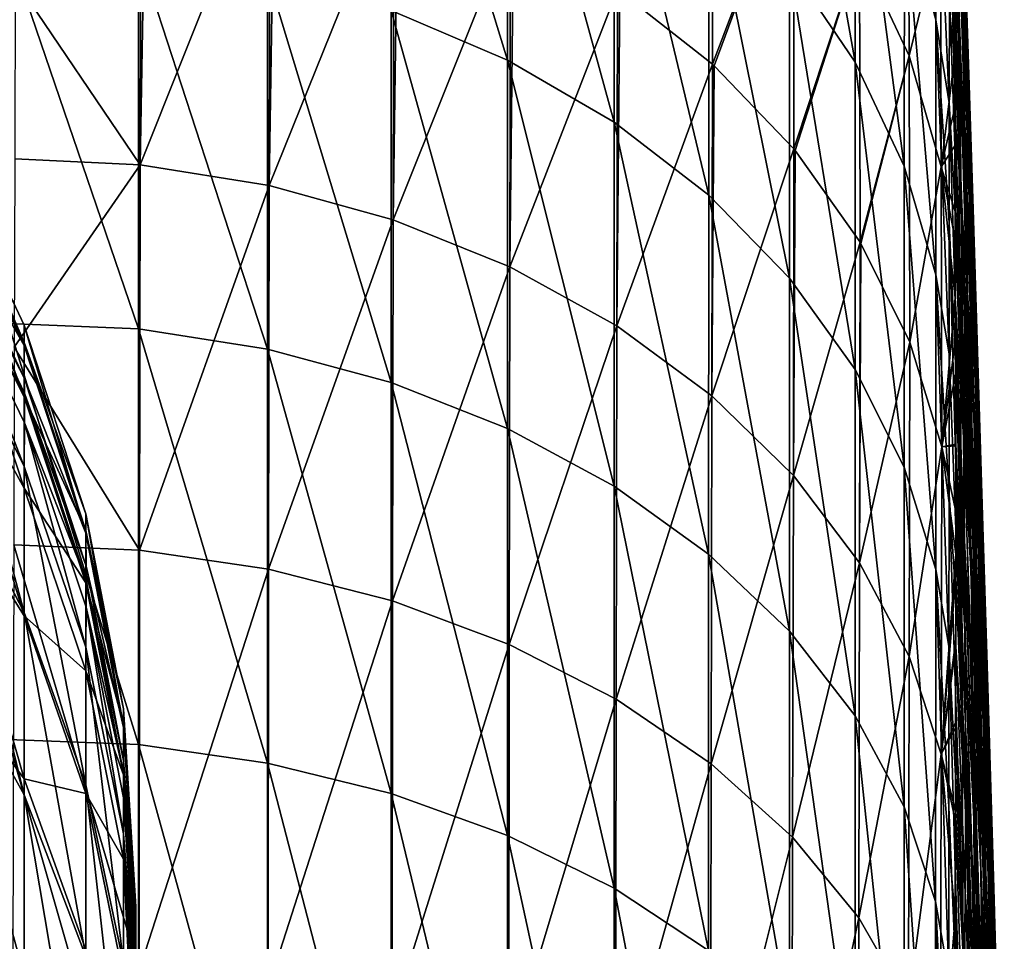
# Model space of a CAD drawing. Header units: metres. Extents: x -22 to 72, y -222 to 22.
# Tile 408 of 410: x 68.93 to 72.07, y 13.6 to 16.54. Entities that reach past the tile are written whole.
import ezdxf

# ---------------------------------------------------------------- set-up
doc = ezdxf.new("R2010")
doc.units = ezdxf.units.M
doc.layers.add('solid_509499_SW0002_01', color=7, linetype='CONTINUOUS')

msp = doc.modelspace()

# ---------------------------------------------------------------- linework, layer by layer
at = {"layer": 'solid_509499_SW0002_01'}
for points in [[(71.903458, 17.833918, 66.754272), (71.93943, 16.784748, 67.51516), (71.947212, 16.430616, 66.45977)], [(71.909126, 17.512537, 65.639168), (71.903458, 17.833918, 66.754272), (71.947212, 16.430616, 66.45977)], [(70.113617, 16.566084, 55.520832), (70.113655, 17.618338, 57.056282), (70.484337, 16.408436, 55.639496)], [(70.113655, 17.618338, 57.056282), (70.484398, 17.450712, 57.160286), (70.484337, 16.408436, 55.639496)], [(71.749458, 16.901152, 59.497753), (71.749886, 17.595781, 61.046696), (71.849838, 16.536844, 59.680958)], [(71.749886, 17.595781, 61.046696), (71.850349, 17.216537, 61.196484), (71.849838, 16.536844, 59.680958)], [(71.383667, 16.711048, 57.619438), (71.383873, 17.574694, 59.159103), (71.59285, 16.40168, 57.811535)], [(71.383873, 17.574694, 59.159103), (71.593117, 17.249376, 59.322655), (71.59285, 16.40168, 57.811535)], [(71.909126, 17.512537, 65.639168), (71.947212, 16.430616, 66.45977), (71.954369, 16.025246, 65.420654)], [(71.914337, 17.132526, 64.540695), (71.909126, 17.512537, 65.639168), (71.954369, 16.025246, 65.420654)], [(70.484337, 16.408436, 55.639496), (70.484398, 17.450712, 57.160286), (70.823875, 16.210985, 55.788151)], [(70.484398, 17.450712, 57.160286), (70.823959, 17.240753, 57.290592), (70.823875, 16.210985, 55.788151)], [(70.842117, 16.628204, 79.643196), (71.137619, 16.395391, 79.480179), (71.135788, 17.359364, 77.963219)], [(71.135788, 17.359364, 77.963219), (71.137619, 16.395391, 79.480179), (71.395409, 17.07338, 77.798508)], [(71.922012, 17.338654, 69.661217), (71.945488, 16.537262, 70.793442), (71.957268, 16.257124, 69.773438)], [(71.93103, 17.087427, 68.58345), (71.922012, 17.338654, 69.661217), (71.957268, 16.257124, 69.773438)], [(70.823875, 16.210985, 55.788151), (70.823959, 17.240753, 57.290592), (71.125572, 15.977603, 55.963879)], [(70.823959, 17.240753, 57.290592), (71.125687, 16.992579, 57.444653), (71.125572, 15.977603, 55.963879)], [(71.59285, 16.40168, 57.811535), (71.593117, 17.249376, 59.322655), (71.749123, 16.070536, 58.01717)], [(71.593117, 17.249376, 59.322655), (71.749458, 16.901152, 59.497753), (71.749123, 16.070536, 58.01717)], [(71.606407, 16.758722, 77.617424), (71.764648, 16.421556, 77.423523), (71.761917, 17.199295, 75.913277)], [(71.761917, 17.199295, 75.913277), (71.764648, 16.421556, 77.423523), (71.864174, 16.829443, 75.74276)], [(71.849838, 16.536844, 59.680958), (71.850349, 17.216537, 61.196484), (71.892365, 16.272497, 60.087711)], [(71.850349, 17.216537, 61.196484), (71.89267, 16.620918, 60.847721), (71.892365, 16.272497, 60.087711)], [(71.893005, 16.933918, 61.623074), (71.893394, 17.210829, 62.412106), (71.923401, 16.199406, 62.408417)], [(71.893394, 17.210829, 62.412106), (71.919098, 16.694527, 63.462566), (71.923401, 16.199406, 62.408417)], [(69.313797, 16.074141, 81.472069), (69.315628, 17.180197, 80.029701), (68.914703, 16.663616, 80.779823)], [(69.313797, 16.074141, 81.472069), (69.332298, 17.178318, 80.028389), (69.315628, 17.180197, 80.029701)], [(69.313797, 16.074141, 81.472069), (69.72683, 17.110533, 79.980927), (69.332298, 17.178318, 80.028389)], [(69.313797, 16.074141, 81.472069), (69.725006, 16.008558, 81.417992), (69.72683, 17.110533, 79.980927)], [(69.725006, 16.008558, 81.417992), (69.741356, 17.107157, 79.978561), (69.72683, 17.110533, 79.980927)], [(69.725006, 16.008558, 81.417992), (70.122124, 16.994524, 79.899696), (69.741356, 17.107157, 79.978561)], [(71.905243, 17.125742, 73.87648), (71.906204, 16.939703, 74.394951), (71.925468, 16.437017, 74.172905)], [(71.919563, 16.968748, 72.846306), (71.905243, 17.125742, 73.87648), (71.925468, 16.437017, 74.172905)], [(71.914337, 17.132526, 64.540695), (71.954369, 16.025246, 65.420654), (71.960899, 15.56906, 64.401115)], [(71.919098, 16.694527, 63.462566), (71.914337, 17.132526, 64.540695), (71.960899, 15.56906, 64.401115)], [(71.93103, 17.087427, 68.58345), (71.957268, 16.257124, 69.773438), (71.968269, 15.933461, 68.761787)], [(71.93943, 16.784748, 67.51516), (71.93103, 17.087427, 68.58345), (71.968269, 15.933461, 68.761787)], [(71.137619, 16.395391, 79.480179), (71.14312, 16.390409, 79.476685), (71.395409, 17.07338, 77.798508)], [(71.14312, 16.390409, 79.476685), (71.397202, 16.125031, 79.290871), (71.395409, 17.07338, 77.798508)], [(71.395409, 17.07338, 77.798508), (71.397202, 16.125031, 79.290871), (71.606407, 16.758722, 77.617424)], [(69.725006, 16.008558, 81.417992), (70.120316, 15.899626, 81.327553), (70.122124, 16.994524, 79.899696)], [(70.120316, 15.899626, 81.327553), (70.134354, 16.990093, 79.896591), (70.122124, 16.994524, 79.899696)], [(70.120316, 15.899626, 81.327553), (70.493774, 16.834438, 79.787598), (70.134354, 16.990093, 79.896591)], [(71.125572, 15.977603, 55.963879), (71.125687, 16.992579, 57.444653), (71.383514, 15.71286, 56.163242)], [(71.125687, 16.992579, 57.444653), (71.383667, 16.711048, 57.619438), (71.383514, 15.71286, 56.163242)], [(71.919563, 16.968748, 72.846306), (71.925468, 16.437017, 74.172905), (71.942192, 16.202713, 73.210953)], [(71.932915, 16.774279, 71.818756), (71.919563, 16.968748, 72.846306), (71.942192, 16.202713, 73.210953)], [(71.89267, 16.620918, 60.847721), (71.893005, 16.933918, 61.623074), (71.927254, 15.64826, 61.381786)], [(71.893005, 16.933918, 61.623074), (71.923401, 16.199406, 62.408417), (71.927254, 15.64826, 61.381786)], [(71.906204, 16.939703, 74.394951), (71.907463, 16.683954, 75.037285), (71.925468, 16.437017, 74.172905)], [(71.749123, 16.070536, 58.01717), (71.749458, 16.901152, 59.497753), (71.849442, 15.724107, 58.232319)], [(71.749458, 16.901152, 59.497753), (71.849838, 16.536844, 59.680958), (71.849442, 15.724107, 58.232319)], [(70.120316, 15.899626, 81.327553), (70.491989, 15.749478, 81.202522), (70.493774, 16.834438, 79.787598)], [(70.491989, 15.749478, 81.202522), (70.50367, 16.829403, 79.784073), (70.493774, 16.834438, 79.787598)], [(70.491989, 15.749478, 81.202522), (70.834503, 16.633415, 79.646843), (70.50367, 16.829403, 79.784073)], [(71.764648, 16.421556, 77.423523), (71.867035, 16.068487, 77.220596), (71.864174, 16.829443, 75.74276)], [(71.864174, 16.829443, 75.74276), (71.908707, 16.416225, 75.642586), (71.907654, 16.643129, 75.13356)], [(71.864174, 16.829443, 75.74276), (71.867035, 16.068487, 77.220596), (71.908707, 16.416225, 75.642586)], [(69.308121, 15.551544, 53.931026), (68.892647, 15.568485, 53.906658), (68.892906, 16.768806, 55.358517)], [(69.308121, 15.551544, 53.931026), (68.892906, 16.768806, 55.358517), (69.308144, 16.750454, 55.382141)], [(71.932915, 16.774279, 71.818756), (71.942192, 16.202713, 73.210953), (71.957985, 15.934726, 72.25013)], [(71.945488, 16.537262, 70.793442), (71.932915, 16.774279, 71.818756), (71.957985, 15.934726, 72.25013)], [(71.93943, 16.784748, 67.51516), (71.968269, 15.933461, 68.761787), (71.978477, 15.566046, 67.761513)], [(71.947212, 16.430616, 66.45977), (71.93943, 16.784748, 67.51516), (71.978477, 15.566046, 67.761513)], [(69.308121, 15.551544, 53.931026), (69.308144, 16.750454, 55.382141), (69.718956, 15.486894, 53.989441)], [(69.308144, 16.750454, 55.382141), (69.718971, 16.68084, 55.434483), (69.718956, 15.486894, 53.989441)], [(71.397202, 16.125031, 79.290871), (71.400833, 16.120638, 79.287788), (71.606407, 16.758722, 77.617424)], [(71.400833, 16.120638, 79.287788), (71.608162, 15.827628, 79.082626), (71.606407, 16.758722, 77.617424)], [(71.606407, 16.758722, 77.617424), (71.608162, 15.827628, 79.082626), (71.764648, 16.421556, 77.423523)], [(71.383514, 15.71286, 56.163242), (71.383667, 16.711048, 57.619438), (71.592651, 15.421947, 56.382332)], [(71.383667, 16.711048, 57.619438), (71.59285, 16.40168, 57.811535), (71.592651, 15.421947, 56.382332)], [(69.718956, 15.486894, 53.989441), (69.718971, 16.68084, 55.434483), (70.113586, 15.380334, 54.085773)], [(69.718971, 16.68084, 55.434483), (70.113617, 16.566084, 55.520832), (70.113586, 15.380334, 54.085773)], [(71.907463, 16.683954, 75.037285), (71.907654, 16.643129, 75.13356), (71.925468, 16.437017, 74.172905)], [(71.919098, 16.694527, 63.462566), (71.960899, 15.56906, 64.401115), (71.966812, 15.062692, 63.404377)], [(71.923401, 16.199406, 62.408417), (71.919098, 16.694527, 63.462566), (71.966812, 15.062692, 63.404377)], [(69.313797, 16.074141, 81.472069), (68.914703, 16.663616, 80.779823), (68.913612, 16.093622, 81.490562)], [(71.907654, 16.643129, 75.13356), (71.908707, 16.416225, 75.642586), (71.930756, 15.967898, 75.08432)], [(71.925468, 16.437017, 74.172905), (71.907654, 16.643129, 75.13356), (71.930756, 15.967898, 75.08432)], [(70.491989, 15.749478, 81.202522), (70.832733, 15.561057, 81.045349), (70.834503, 16.633415, 79.646843)], [(70.832733, 15.561057, 81.045349), (70.842117, 16.628204, 79.643196), (70.834503, 16.633415, 79.646843)], [(70.832733, 15.561057, 81.045349), (71.137619, 16.395391, 79.480179), (70.842117, 16.628204, 79.643196)], [(71.892365, 16.272497, 60.087711), (71.89267, 16.620918, 60.847721), (71.927254, 15.64826, 61.381786)], [(70.113586, 15.380334, 54.085773), (70.113617, 16.566084, 55.520832), (70.484299, 15.233953, 54.218136)], [(70.113617, 16.566084, 55.520832), (70.484337, 16.408436, 55.639496), (70.484299, 15.233953, 54.218136)], [(71.849442, 15.724107, 58.232319), (71.849838, 16.536844, 59.680958), (71.891861, 15.472475, 58.620163)], [(71.849838, 16.536844, 59.680958), (71.892365, 16.272497, 60.087711), (71.892097, 15.889409, 59.344666)], [(71.849838, 16.536844, 59.680958), (71.892097, 15.889409, 59.344666), (71.891861, 15.472475, 58.620163)], [(71.945488, 16.537262, 70.793442), (71.957985, 15.934726, 72.25013), (71.972855, 15.632326, 71.293045)], [(71.957268, 16.257124, 69.773438), (71.945488, 16.537262, 70.793442), (71.972855, 15.632326, 71.293045)], [(71.608162, 15.827628, 79.082626), (71.610252, 15.824133, 79.080177), (71.764648, 16.421556, 77.423523)], [(71.610252, 15.824133, 79.080177), (71.766357, 15.509011, 78.859528), (71.764648, 16.421556, 77.423523)], [(71.764648, 16.421556, 77.423523), (71.766357, 15.509011, 78.859528), (71.867035, 16.068487, 77.220596)], [(71.867035, 16.068487, 77.220596), (71.909424, 16.252254, 75.986145), (71.908707, 16.416225, 75.642586)], [(71.908707, 16.416225, 75.642586), (71.909424, 16.252254, 75.986145), (71.930756, 15.967898, 75.08432)], [(71.925468, 16.437017, 74.172905), (71.930756, 15.967898, 75.08432), (71.950668, 15.669005, 74.180618)], [(71.942192, 16.202713, 73.210953), (71.925468, 16.437017, 74.172905), (71.950668, 15.669005, 74.180618)], [(71.947212, 16.430616, 66.45977), (71.978477, 15.566046, 67.761513), (71.987907, 15.154832, 66.775589)], [(71.954369, 16.025246, 65.420654), (71.947212, 16.430616, 66.45977), (71.987907, 15.154832, 66.775589)], [(70.484299, 15.233953, 54.218136), (70.484337, 16.408436, 55.639496), (70.823814, 15.050618, 54.38393)], [(70.484337, 16.408436, 55.639496), (70.823875, 16.210985, 55.788151), (70.823814, 15.050618, 54.38393)], [(70.832733, 15.561057, 81.045349), (71.135887, 15.338054, 80.859116), (71.137619, 16.395391, 79.480179)], [(71.135887, 15.338054, 80.859116), (71.14312, 16.390409, 79.476685), (71.137619, 16.395391, 79.480179)], [(71.135887, 15.338054, 80.859116), (71.397202, 16.125031, 79.290871), (71.14312, 16.390409, 79.476685)], [(71.592651, 15.421947, 56.382332), (71.59285, 16.40168, 57.811535), (71.748878, 15.110561, 56.616856)], [(71.59285, 16.40168, 57.811535), (71.749123, 16.070536, 58.01717), (71.748878, 15.110561, 56.616856)], [(71.892097, 15.889409, 59.344666), (71.892365, 16.272497, 60.087711), (71.930656, 15.042406, 60.386108)], [(71.892365, 16.272497, 60.087711), (71.927254, 15.64826, 61.381786), (71.930656, 15.042406, 60.386108)], [(71.867035, 16.068487, 77.220596), (71.90992, 16.134693, 76.221451), (71.909424, 16.252254, 75.986145)], [(71.909424, 16.252254, 75.986145), (71.90992, 16.134693, 76.221451), (71.93486, 15.562521, 75.785156)], [(71.930756, 15.967898, 75.08432), (71.909424, 16.252254, 75.986145), (71.93486, 15.562521, 75.785156)], [(71.957268, 16.257124, 69.773438), (71.972855, 15.632326, 71.293045), (71.986794, 15.294924, 70.342285)], [(71.968269, 15.933461, 68.761787), (71.957268, 16.257124, 69.773438), (71.986794, 15.294924, 70.342285)], [(70.823814, 15.050618, 54.38393), (70.823875, 16.210985, 55.788151), (71.125488, 14.833923, 54.579914)], [(70.823875, 16.210985, 55.788151), (71.125572, 15.977603, 55.963879), (71.125488, 14.833923, 54.579914)], [(71.923401, 16.199406, 62.408417), (71.966812, 15.062692, 63.404377), (71.972099, 14.506975, 62.433575)], [(71.927254, 15.64826, 61.381786), (71.923401, 16.199406, 62.408417), (71.972099, 14.506975, 62.433575)], [(71.942192, 16.202713, 73.210953), (71.950668, 15.669005, 74.180618), (71.969498, 15.344011, 73.278198)], [(71.957985, 15.934726, 72.25013), (71.942192, 16.202713, 73.210953), (71.969498, 15.344011, 73.278198)], [(68.943581, 15.499146, 69.415771), (68.67218, 16.068521, 69.467781), (68.67218, 16.135418, 67.995148)], [(68.943581, 15.508695, 66.692978), (68.67218, 16.135418, 67.995148), (68.67218, 16.067635, 66.522545)], [(68.943581, 15.563578, 68.054581), (68.943581, 15.499146, 69.415771), (68.67218, 16.135418, 67.995148)], [(68.943581, 15.508695, 66.692978), (68.943581, 15.563578, 68.054581), (68.67218, 16.135418, 67.995148)], [(71.867035, 16.068487, 77.220596), (71.910751, 15.926147, 76.619156), (71.90992, 16.134693, 76.221451)], [(71.90992, 16.134693, 76.221451), (71.910751, 15.926147, 76.619156), (71.93486, 15.562521, 75.785156)], [(71.135887, 15.338054, 80.859116), (71.395508, 15.084837, 80.647461), (71.397202, 16.125031, 79.290871)], [(71.395508, 15.084837, 80.647461), (71.400833, 16.120638, 79.287788), (71.397202, 16.125031, 79.290871)], [(71.395508, 15.084837, 80.647461), (71.608162, 15.827628, 79.082626), (71.400833, 16.120638, 79.287788)], [(69.313797, 16.074141, 81.472069), (68.913612, 16.093622, 81.490562), (68.912209, 15.49331, 82.175941)], [(69.313797, 16.074141, 81.472069), (68.912209, 15.49331, 82.175941), (69.31176, 14.846608, 82.813774)], [(69.313797, 16.074141, 81.472069), (69.31176, 14.846608, 82.813774), (69.725006, 16.008558, 81.417992)], [(71.748878, 15.110561, 56.616856), (71.749123, 16.070536, 58.01717), (71.849144, 14.784808, 56.862213)], [(71.749123, 16.070536, 58.01717), (71.849442, 15.724107, 58.232319), (71.849144, 14.784808, 56.862213)], [(68.673058, 15.966859, 70.922798), (68.67218, 16.068521, 69.467781), (68.943581, 15.499146, 69.415771)], [(68.943581, 15.334918, 65.341385), (68.67218, 16.067635, 66.522545), (68.67218, 15.865735, 65.062279)], [(68.943581, 15.334918, 65.341385), (68.943581, 15.508695, 66.692978), (68.67218, 16.067635, 66.522545)], [(71.766357, 15.509011, 78.859528), (71.868698, 15.175423, 78.625946), (71.867035, 16.068487, 77.220596)], [(71.867035, 16.068487, 77.220596), (71.91172, 15.650761, 77.109917), (71.911087, 15.836612, 76.782623)], [(71.867035, 16.068487, 77.220596), (71.868698, 15.175423, 78.625946), (71.91172, 15.650761, 77.109917)], [(71.867035, 16.068487, 77.220596), (71.911087, 15.836612, 76.782623), (71.910751, 15.926147, 76.619156)], [(69.31176, 14.846608, 82.813774), (69.722939, 14.785789, 82.754219), (69.725006, 16.008558, 81.417992)], [(69.725006, 16.008558, 81.417992), (69.722939, 14.785789, 82.754219), (70.120316, 15.899626, 81.327553)], [(71.954369, 16.025246, 65.420654), (71.987907, 15.154832, 66.775589), (71.996552, 14.699958, 65.806908)], [(71.960899, 15.56906, 64.401115), (71.954369, 16.025246, 65.420654), (71.996552, 14.699958, 65.806908)], [(71.125488, 14.833923, 54.579914), (71.125572, 15.977603, 55.963879), (71.383408, 14.588115, 54.802242)], [(71.125572, 15.977603, 55.963879), (71.383514, 15.71286, 56.163242), (71.383408, 14.588115, 54.802242)], [(68.944023, 15.396194, 70.896385), (68.673058, 15.966859, 70.922798), (68.943581, 15.499146, 69.415771)], [(68.673355, 15.913239, 71.529243), (68.673058, 15.966859, 70.922798), (68.944023, 15.396194, 70.896385)], [(71.930756, 15.967898, 75.08432), (71.93486, 15.562521, 75.785156), (71.957428, 15.192364, 74.949623)], [(71.950668, 15.669005, 74.180618), (71.930756, 15.967898, 75.08432), (71.957428, 15.192364, 74.949623)], [(68.673355, 15.913239, 71.529243), (68.944023, 15.396194, 70.896385), (68.944199, 15.346771, 71.456131)], [(68.673355, 15.913239, 71.529243), (68.944199, 15.346771, 71.456131), (68.67337, 15.810319, 72.130501)], [(71.910751, 15.926147, 76.619156), (71.911087, 15.836612, 76.782623), (71.938095, 15.205538, 76.349098)], [(71.93486, 15.562521, 75.785156), (71.910751, 15.926147, 76.619156), (71.938095, 15.205538, 76.349098)], [(71.957985, 15.934726, 72.25013), (71.969498, 15.344011, 73.278198), (71.987259, 14.992138, 72.379288)], [(71.972855, 15.632326, 71.293045), (71.957985, 15.934726, 72.25013), (71.987259, 14.992138, 72.379288)], [(71.968269, 15.933461, 68.761787), (71.986794, 15.294924, 70.342285), (71.999802, 14.922065, 69.400421)], [(71.978477, 15.566046, 67.761513), (71.968269, 15.933461, 68.761787), (71.999802, 14.922065, 69.400421)], [(69.722939, 14.785789, 82.754219), (70.11821, 14.684939, 82.654686), (70.120316, 15.899626, 81.327553)], [(70.120316, 15.899626, 81.327553), (70.11821, 14.684939, 82.654686), (70.491989, 15.749478, 81.202522)], [(71.891861, 15.472475, 58.620163), (71.892097, 15.889409, 59.344666), (71.933601, 14.383368, 59.424702)], [(71.892097, 15.889409, 59.344666), (71.930656, 15.042406, 60.386108), (71.933601, 14.383368, 59.424702)], [(68.943581, 15.04358, 64.010185), (68.67218, 15.865735, 65.062279), (68.67218, 15.531405, 63.626537)], [(68.943581, 15.04358, 64.010185), (68.943581, 15.334918, 65.341385), (68.67218, 15.865735, 65.062279)], [(71.395508, 15.084837, 80.647461), (71.606499, 14.806367, 80.414543), (71.608162, 15.827628, 79.082626)], [(71.606499, 14.806367, 80.414543), (71.610252, 15.824133, 79.080177), (71.608162, 15.827628, 79.082626)], [(71.606499, 14.806367, 80.414543), (71.766357, 15.509011, 78.859528), (71.610252, 15.824133, 79.080177)], [(71.911087, 15.836612, 76.782623), (71.91172, 15.650761, 77.109917), (71.938095, 15.205538, 76.349098)], [(68.67337, 15.810319, 72.130501), (68.943581, 15.11319, 72.556274), (68.67218, 15.6606, 72.721306)], [(68.67337, 15.810319, 72.130501), (68.944206, 15.251781, 72.011086), (68.943581, 15.11319, 72.556274)], [(68.944199, 15.346771, 71.456131), (68.944206, 15.251781, 72.011086), (68.67337, 15.810319, 72.130501)], [(70.11821, 14.684939, 82.654686), (70.489822, 14.546036, 82.51712), (70.491989, 15.749478, 81.202522)], [(70.491989, 15.749478, 81.202522), (70.489822, 14.546036, 82.51712), (70.832733, 15.561057, 81.045349)], [(71.849144, 14.784808, 56.862213), (71.849442, 15.724107, 58.232319), (71.891487, 14.540738, 57.232899)], [(71.849442, 15.724107, 58.232319), (71.891861, 15.472475, 58.620163), (71.891663, 15.022596, 57.915741)], [(71.849442, 15.724107, 58.232319), (71.891663, 15.022596, 57.915741), (71.891487, 14.540738, 57.232899)], [(71.383408, 14.588115, 54.802242), (71.383514, 15.71286, 56.163242), (71.592514, 14.318009, 55.046562)], [(71.383514, 15.71286, 56.163242), (71.592651, 15.421947, 56.382332), (71.592514, 14.318009, 55.046562)], [(71.950668, 15.669005, 74.180618), (71.957428, 15.192364, 74.949623), (71.978806, 14.80336, 74.115868)], [(71.969498, 15.344011, 73.278198), (71.950668, 15.669005, 74.180618), (71.978806, 14.80336, 74.115868)], [(68.67218, 15.6606, 72.721306), (68.943581, 15.11319, 72.556274), (68.943581, 14.648078, 73.882347)], [(68.67218, 15.168894, 74.119629), (68.67218, 15.6606, 72.721306), (68.943581, 14.648078, 73.882347)], [(71.868698, 15.175423, 78.625946), (71.912117, 15.520968, 77.329308), (71.91172, 15.650761, 77.109917)], [(71.91172, 15.650761, 77.109917), (71.912117, 15.520968, 77.329308), (71.940971, 14.876799, 76.815758)], [(71.938095, 15.205538, 76.349098), (71.91172, 15.650761, 77.109917), (71.940971, 14.876799, 76.815758)], [(71.927254, 15.64826, 61.381786), (71.972099, 14.506975, 62.433575), (71.976768, 13.902936, 61.491737)], [(71.930656, 15.042406, 60.386108), (71.927254, 15.64826, 61.381786), (71.976768, 13.902936, 61.491737)], [(71.972855, 15.632326, 71.293045), (71.987259, 14.992138, 72.379288), (72.003944, 14.612714, 71.486076)], [(71.986794, 15.294924, 70.342285), (71.972855, 15.632326, 71.293045), (72.003944, 14.612714, 71.486076)], [(69.308098, 14.227242, 52.593147), (68.892487, 14.243071, 52.568378), (68.892647, 15.568485, 53.906658)], [(69.308098, 14.227242, 52.593147), (68.892647, 15.568485, 53.906658), (69.308121, 15.551544, 53.931026)], [(71.960899, 15.56906, 64.401115), (71.996552, 14.699958, 65.806908), (72.004402, 14.201742, 64.858307)], [(71.966812, 15.062692, 63.404377), (71.960899, 15.56906, 64.401115), (72.004402, 14.201742, 64.858307)], [(69.140579, 14.900189, 69.361061), (68.943581, 15.499146, 69.415771), (68.943581, 15.563578, 68.054581)], [(69.140579, 14.962132, 68.052475), (68.943581, 15.563578, 68.054581), (68.943581, 15.508695, 66.692978)], [(69.140579, 14.962132, 68.052475), (69.140579, 14.900189, 69.361061), (68.943581, 15.563578, 68.054581)], [(69.308098, 14.227242, 52.593147), (69.308121, 15.551544, 53.931026), (69.718933, 14.168093, 52.657158)], [(69.308121, 15.551544, 53.931026), (69.718956, 15.486894, 53.989441), (69.718933, 14.168093, 52.657158)], [(70.489822, 14.546036, 82.51712), (70.830498, 14.371799, 82.344215), (70.832733, 15.561057, 81.045349)], [(70.832733, 15.561057, 81.045349), (70.830498, 14.371799, 82.344215), (71.135887, 15.338054, 80.859116)], [(71.93486, 15.562521, 75.785156), (71.938095, 15.205538, 76.349098), (71.962715, 14.764089, 75.58847)], [(71.957428, 15.192364, 74.949623), (71.93486, 15.562521, 75.785156), (71.962715, 14.764089, 75.58847)], [(71.978477, 15.566046, 67.761513), (71.999802, 14.922065, 69.400421), (72.011879, 14.513444, 68.469986)], [(71.987907, 15.154832, 66.775589), (71.978477, 15.566046, 67.761513), (72.011879, 14.513444, 68.469986)], [(68.943581, 14.636912, 62.709564), (68.67218, 15.531405, 63.626537), (68.67218, 15.067437, 62.227299)], [(68.943581, 14.636912, 62.709564), (68.943581, 15.04358, 64.010185), (68.67218, 15.531405, 63.626537)], [(69.140579, 14.909369, 66.743484), (68.943581, 15.508695, 66.692978), (68.943581, 15.334918, 65.341385)], [(69.140579, 14.909369, 66.743484), (69.140579, 14.962132, 68.052475), (68.943581, 15.508695, 66.692978)], [(71.606499, 14.806367, 80.414543), (71.76474, 14.508101, 80.164917), (71.766357, 15.509011, 78.859528)], [(71.76474, 14.508101, 80.164917), (71.868698, 15.175423, 78.625946), (71.766357, 15.509011, 78.859528)], [(71.868698, 15.175423, 78.625946), (71.912422, 15.407669, 77.514992), (71.912117, 15.520968, 77.329308)], [(71.912117, 15.520968, 77.329308), (71.912422, 15.407669, 77.514992), (71.940971, 14.876799, 76.815758)], [(69.31176, 14.846608, 82.813774), (68.912209, 15.49331, 82.175941), (68.910706, 14.863832, 82.834641)], [(68.944023, 15.396194, 70.896385), (68.943581, 15.499146, 69.415771), (69.140579, 14.900189, 69.361061)], [(69.718933, 14.168093, 52.657158), (69.718956, 15.486894, 53.989441), (70.113564, 14.070602, 52.762688)], [(69.718956, 15.486894, 53.989441), (70.113586, 15.380334, 54.085773), (70.113564, 14.070602, 52.762688)], [(71.891663, 15.022596, 57.915741), (71.891861, 15.472475, 58.620163), (71.933601, 14.383368, 59.424702)], [(71.592514, 14.318009, 55.046562), (71.592651, 15.421947, 56.382332), (71.748711, 14.028901, 55.308079)], [(71.592651, 15.421947, 56.382332), (71.748878, 15.110561, 56.616856), (71.748711, 14.028901, 55.308079)], [(69.140724, 14.795931, 70.868607), (68.944023, 15.396194, 70.896385), (69.140579, 14.900189, 69.361061)], [(68.944199, 15.346771, 71.456131), (68.944023, 15.396194, 70.896385), (69.140724, 14.795931, 70.868607)], [(70.113564, 14.070602, 52.762688), (70.113586, 15.380334, 54.085773), (70.484268, 13.936681, 52.907669)], [(70.113586, 15.380334, 54.085773), (70.484299, 15.233953, 54.218136), (70.484268, 13.936681, 52.907669)], [(71.868698, 15.175423, 78.625946), (71.91288, 15.184215, 77.867523), (71.912422, 15.407669, 77.514992)], [(71.912422, 15.407669, 77.514992), (71.91288, 15.184215, 77.867523), (71.942451, 14.585367, 77.246376)], [(71.940971, 14.876799, 76.815758), (71.912422, 15.407669, 77.514992), (71.942451, 14.585367, 77.246376)], [(69.140579, 14.742309, 65.44413), (68.943581, 15.334918, 65.341385), (68.943581, 15.04358, 64.010185)], [(69.140579, 14.742309, 65.44413), (69.140579, 14.909369, 66.743484), (68.943581, 15.334918, 65.341385)], [(68.944199, 15.346771, 71.456131), (69.140724, 14.795931, 70.868607), (69.140808, 14.750939, 71.379234)], [(68.944199, 15.346771, 71.456131), (69.140808, 14.750939, 71.379234), (68.944206, 15.251781, 72.011086)], [(70.830498, 14.371799, 82.344215), (71.133568, 14.165644, 82.139359), (71.135887, 15.338054, 80.859116)], [(71.135887, 15.338054, 80.859116), (71.133568, 14.165644, 82.139359), (71.395508, 15.084837, 80.647461)], [(71.969498, 15.344011, 73.278198), (71.978806, 14.80336, 74.115868), (71.998993, 14.394771, 73.28566)], [(71.987259, 14.992138, 72.379288), (71.969498, 15.344011, 73.278198), (71.998993, 14.394771, 73.28566)], [(71.986794, 15.294924, 70.342285), (72.003944, 14.612714, 71.486076), (72.019547, 14.205178, 70.600739)], [(71.999802, 14.922065, 69.400421), (71.986794, 15.294924, 70.342285), (72.019547, 14.205178, 70.600739)], [(68.944206, 15.251781, 72.011086), (69.140579, 14.53734, 72.382675), (68.943581, 15.11319, 72.556274)], [(68.944206, 15.251781, 72.011086), (69.140808, 14.66429, 71.885483), (69.140579, 14.53734, 72.382675)], [(69.140808, 14.750939, 71.379234), (69.140808, 14.66429, 71.885483), (68.944206, 15.251781, 72.011086)], [(70.484268, 13.936681, 52.907669), (70.484299, 15.233953, 54.218136), (70.823776, 13.768952, 53.089268)], [(70.484299, 15.233953, 54.218136), (70.823814, 15.050618, 54.38393), (70.823776, 13.768952, 53.089268)], [(71.938095, 15.205538, 76.349098), (71.940971, 14.876799, 76.815758), (71.967598, 14.355894, 76.118507)], [(71.962715, 14.764089, 75.58847), (71.938095, 15.205538, 76.349098), (71.967598, 14.355894, 76.118507)], [(71.957428, 15.192364, 74.949623), (71.962715, 14.764089, 75.58847), (71.986076, 14.310135, 74.830055)], [(71.978806, 14.80336, 74.115868), (71.957428, 15.192364, 74.949623), (71.986076, 14.310135, 74.830055)], [(68.67218, 15.168894, 74.119629), (68.943581, 14.648078, 73.882347), (68.943581, 14.066872, 75.161797)], [(68.67218, 14.552621, 75.46769), (68.67218, 15.168894, 74.119629), (68.943581, 14.066872, 75.161797)], [(71.76474, 14.508101, 80.164917), (71.867119, 14.195879, 79.903473), (71.868698, 15.175423, 78.625946)], [(71.867119, 14.195879, 79.903473), (71.913162, 14.833739, 78.386696), (71.868698, 15.175423, 78.625946)], [(71.868698, 15.175423, 78.625946), (71.912888, 15.179226, 77.875198), (71.91288, 15.184215, 77.867523)], [(71.868698, 15.175423, 78.625946), (71.913116, 14.970058, 78.189301), (71.912888, 15.179226, 77.875198)], [(71.868698, 15.175423, 78.625946), (71.913162, 14.833739, 78.386696), (71.913116, 14.970058, 78.189301)], [(71.91288, 15.184215, 77.867523), (71.912888, 15.179226, 77.875198), (71.942451, 14.585367, 77.246376)], [(71.912888, 15.179226, 77.875198), (71.913116, 14.970058, 78.189301), (71.944023, 14.291989, 77.630974)], [(71.942451, 14.585367, 77.246376), (71.912888, 15.179226, 77.875198), (71.944023, 14.291989, 77.630974)], [(71.987907, 15.154832, 66.775589), (72.011879, 14.513444, 68.469986), (72.023033, 14.0689, 67.553452)], [(71.996552, 14.699958, 65.806908), (71.987907, 15.154832, 66.775589), (72.023033, 14.0689, 67.553452)], [(68.943581, 15.11319, 72.556274), (69.140579, 14.53734, 72.382675), (69.140579, 14.09837, 73.637199)], [(68.943581, 14.648078, 73.882347), (68.943581, 15.11319, 72.556274), (69.140579, 14.09837, 73.637199)], [(71.748711, 14.028901, 55.308079), (71.748878, 15.110561, 56.616856), (71.84893, 13.726455, 55.581673)], [(71.748878, 15.110561, 56.616856), (71.849144, 14.784808, 56.862213), (71.84893, 13.726455, 55.581673)], [(68.943581, 14.118035, 61.449501), (68.67218, 15.067437, 62.227299), (68.67218, 14.477701, 60.876244)], [(68.943581, 14.118035, 61.449501), (68.943581, 14.636912, 62.709564), (68.67218, 15.067437, 62.227299)], [(71.133568, 14.165644, 82.139359), (71.393089, 13.931607, 81.906563), (71.395508, 15.084837, 80.647461)], [(71.395508, 15.084837, 80.647461), (71.393089, 13.931607, 81.906563), (71.606499, 14.806367, 80.414543)], [(69.140579, 14.462229, 64.164368), (68.943581, 15.04358, 64.010185), (68.943581, 14.636912, 62.709564)], [(69.140579, 14.462229, 64.164368), (69.140579, 14.742309, 65.44413), (68.943581, 15.04358, 64.010185)], [(70.823776, 13.768952, 53.089268), (70.823814, 15.050618, 54.38393), (71.125435, 13.570704, 53.303917)], [(70.823814, 15.050618, 54.38393), (71.125488, 14.833923, 54.579914), (71.125435, 13.570704, 53.303917)], [(71.930656, 15.042406, 60.386108), (71.976768, 13.902936, 61.491737), (71.980812, 13.251794, 60.581791)], [(71.933601, 14.383368, 59.424702), (71.930656, 15.042406, 60.386108), (71.980812, 13.251794, 60.581791)], [(71.966812, 15.062692, 63.404377), (72.004402, 14.201742, 64.858307), (72.011475, 13.660681, 63.932556)], [(71.972099, 14.506975, 62.433575), (71.966812, 15.062692, 63.404377), (72.011475, 13.660681, 63.932556)], [(71.891487, 14.540738, 57.232899), (71.891663, 15.022596, 57.915741), (71.936096, 13.672876, 58.500755)], [(71.891663, 15.022596, 57.915741), (71.933601, 14.383368, 59.424702), (71.936096, 13.672876, 58.500755)], [(71.987259, 14.992138, 72.379288), (71.998993, 14.394771, 73.28566), (72.017998, 13.96594, 72.460754)], [(72.003944, 14.612714, 71.486076), (71.987259, 14.992138, 72.379288), (72.017998, 13.96594, 72.460754)], [(69.260025, 14.281249, 69.304527), (69.140579, 14.900189, 69.361061), (69.140579, 14.962132, 68.052475)], [(69.260025, 14.340618, 68.050293), (69.140579, 14.962132, 68.052475), (69.140579, 14.909369, 66.743484)], [(69.260025, 14.340618, 68.050293), (69.260025, 14.281249, 69.304527), (69.140579, 14.962132, 68.052475)], [(71.913155, 14.759208, 78.492348), (71.913116, 14.970058, 78.189301), (71.913162, 14.833739, 78.386696)], [(71.943863, 14.026361, 78.024193), (71.944023, 14.291989, 77.630974), (71.913116, 14.970058, 78.189301)], [(71.913155, 14.759208, 78.492348), (71.943863, 14.026361, 78.024193), (71.913116, 14.970058, 78.189301)], [(69.260025, 14.290048, 66.795677), (69.140579, 14.909369, 66.743484), (69.140579, 14.742309, 65.44413)], [(69.260025, 14.290048, 66.795677), (69.260025, 14.340618, 68.050293), (69.140579, 14.909369, 66.743484)], [(71.999802, 14.922065, 69.400421), (72.019547, 14.205178, 70.600739), (72.034081, 13.769087, 69.725426)], [(72.011879, 14.513444, 68.469986), (71.999802, 14.922065, 69.400421), (72.034081, 13.769087, 69.725426)], [(69.140724, 14.795931, 70.868607), (69.140579, 14.900189, 69.361061), (69.260025, 14.281249, 69.304527)], [(71.940971, 14.876799, 76.815758), (71.942451, 14.585367, 77.246376), (71.970543, 13.98884, 76.619591)], [(71.967598, 14.355894, 76.118507), (71.940971, 14.876799, 76.815758), (71.970543, 13.98884, 76.619591)], [(69.310532, 13.507144, 84.04422), (68.910706, 14.863832, 82.834641), (68.907753, 13.522199, 84.067055)], [(69.31176, 14.846608, 82.813774), (68.910706, 14.863832, 82.834641), (69.310532, 13.507144, 84.04422)], [(69.31176, 14.846608, 82.813774), (69.310532, 13.507144, 84.04422), (69.722939, 14.785789, 82.754219)], [(71.125435, 13.570704, 53.303917), (71.125488, 14.833923, 54.579914), (71.383339, 13.345822, 53.547417)], [(71.125488, 14.833923, 54.579914), (71.383408, 14.588115, 54.802242), (71.383339, 13.345822, 53.547417)], [(71.867119, 14.195879, 79.903473), (71.913155, 14.759208, 78.492348), (71.913162, 14.833739, 78.386696)], [(69.260025, 14.17567, 70.839905), (69.140724, 14.795931, 70.868607), (69.260025, 14.281249, 69.304527)], [(69.140808, 14.750939, 71.379234), (69.140724, 14.795931, 70.868607), (69.260025, 14.17567, 70.839905)], [(69.310532, 13.507144, 84.04422), (69.721664, 13.4516, 83.979401), (69.722939, 14.785789, 82.754219)], [(69.722939, 14.785789, 82.754219), (69.721664, 13.4516, 83.979401), (70.11821, 14.684939, 82.654686)], [(71.393089, 13.931607, 81.906563), (71.603973, 13.674274, 81.650398), (71.606499, 14.806367, 80.414543)], [(71.606499, 14.806367, 80.414543), (71.603973, 13.674274, 81.650398), (71.76474, 14.508101, 80.164917)], [(71.84893, 13.726455, 55.581673), (71.849144, 14.784808, 56.862213), (71.891228, 13.485267, 55.937668)], [(71.849144, 14.784808, 56.862213), (71.891487, 14.540738, 57.232899), (71.891342, 14.027928, 56.573074)], [(71.849144, 14.784808, 56.862213), (71.891342, 14.027928, 56.573074), (71.891228, 13.485267, 55.937668)], [(71.978806, 14.80336, 74.115868), (71.986076, 14.310135, 74.830055), (72.008171, 13.843048, 74.07515)], [(71.998993, 14.394771, 73.28566), (71.978806, 14.80336, 74.115868), (72.008171, 13.843048, 74.07515)], [(71.867119, 14.195879, 79.903473), (71.913002, 14.563097, 78.763023), (71.913155, 14.759208, 78.492348)], [(71.912979, 14.539474, 78.79493), (71.943863, 14.026361, 78.024193), (71.913155, 14.759208, 78.492348)], [(71.912979, 14.539474, 78.79493), (71.913155, 14.759208, 78.492348), (71.913002, 14.563097, 78.763023)], [(71.962715, 14.764089, 75.58847), (71.967598, 14.355894, 76.118507), (71.992867, 13.827242, 75.423691)], [(71.986076, 14.310135, 74.830055), (71.962715, 14.764089, 75.58847), (71.992867, 13.827242, 75.423691)], [(69.260025, 14.129926, 65.550301), (69.140579, 14.742309, 65.44413), (69.140579, 14.462229, 64.164368)], [(69.260025, 14.129926, 65.550301), (69.260025, 14.290048, 66.795677), (69.140579, 14.742309, 65.44413)], [(69.140808, 14.750939, 71.379234), (69.260025, 14.17567, 70.839905), (69.26004, 14.135267, 71.299774)], [(69.140808, 14.750939, 71.379234), (69.26004, 14.135267, 71.299774), (69.140808, 14.66429, 71.885483)], [(71.996552, 14.699958, 65.806908), (72.023033, 14.0689, 67.553452), (72.033249, 13.588424, 66.653259)], [(72.004402, 14.201742, 64.858307), (71.996552, 14.699958, 65.806908), (72.033249, 13.588424, 66.653259)], [(69.140808, 14.66429, 71.885483), (69.260025, 13.942276, 72.203278), (69.140579, 14.53734, 72.382675)], [(69.140808, 14.66429, 71.885483), (69.26004, 14.057237, 71.755699), (69.260025, 13.942276, 72.203278)], [(69.26004, 14.135267, 71.299774), (69.26004, 14.057237, 71.755699), (69.140808, 14.66429, 71.885483)], [(69.721664, 13.4516, 83.979401), (70.116852, 13.359644, 83.8713), (70.11821, 14.684939, 82.654686)], [(70.11821, 14.684939, 82.654686), (70.116852, 13.359644, 83.8713), (70.489822, 14.546036, 82.51712)], [(68.943581, 14.648078, 73.882347), (69.140579, 14.09837, 73.637199), (69.140579, 13.55137, 74.848534)], [(68.943581, 14.066872, 75.161797), (68.943581, 14.648078, 73.882347), (69.140579, 13.55137, 74.848534)], [(69.140579, 14.071277, 62.914009), (68.943581, 14.636912, 62.709564), (68.943581, 14.118035, 61.449501)], [(69.140579, 14.071277, 62.914009), (69.140579, 14.462229, 64.164368), (68.943581, 14.636912, 62.709564)], [(72.003944, 14.612714, 71.486076), (72.017998, 13.96594, 72.460754), (72.03582, 13.516287, 71.642876)], [(72.019547, 14.205178, 70.600739), (72.003944, 14.612714, 71.486076), (72.03582, 13.516287, 71.642876)], [(71.383339, 13.345822, 53.547417), (71.383408, 14.588115, 54.802242), (71.592422, 13.098712, 53.814991)], [(71.383408, 14.588115, 54.802242), (71.592514, 14.318009, 55.046562), (71.592422, 13.098712, 53.814991)], [(71.867119, 14.195879, 79.903473), (71.912979, 14.539474, 78.79493), (71.913002, 14.563097, 78.763023)], [(71.942451, 14.585367, 77.246376), (71.944023, 14.291989, 77.630974), (71.972832, 13.627096, 77.082848)], [(71.970543, 13.98884, 76.619591), (71.942451, 14.585367, 77.246376), (71.972832, 13.627096, 77.082848)], [(68.67218, 14.552621, 75.46769), (68.943581, 14.066872, 75.161797), (68.943581, 13.374178, 76.384483)], [(68.67218, 13.816843, 76.754425), (68.67218, 14.552621, 75.46769), (68.943581, 13.374178, 76.384483)], [(69.140579, 14.53734, 72.382675), (69.260025, 13.942276, 72.203278), (69.260025, 13.528855, 73.387459)], [(69.140579, 14.09837, 73.637199), (69.140579, 14.53734, 72.382675), (69.260025, 13.528855, 73.387459)], [(70.116852, 13.359644, 83.8713), (70.48835, 13.23308, 83.722015), (70.489822, 14.546036, 82.51712)], [(70.489822, 14.546036, 82.51712), (70.48835, 13.23308, 83.722015), (70.830498, 14.371799, 82.344215)], [(71.867119, 14.195879, 79.903473), (71.91259, 14.297748, 79.113335), (71.912979, 14.539474, 78.79493)], [(71.891342, 14.027928, 56.573074), (71.891487, 14.540738, 57.232899), (71.938133, 12.912859, 57.617302)], [(71.891487, 14.540738, 57.232899), (71.936096, 13.672876, 58.500755), (71.938133, 12.912859, 57.617302)], [(71.91259, 14.297748, 79.113335), (71.942924, 13.758238, 78.421478), (71.912979, 14.539474, 78.79493)], [(71.912979, 14.539474, 78.79493), (71.942924, 13.758238, 78.421478), (71.943863, 14.026361, 78.024193)], [(71.603973, 13.674274, 81.650398), (71.7621, 13.398686, 81.375877), (71.76474, 14.508101, 80.164917)], [(71.76474, 14.508101, 80.164917), (71.7621, 13.398686, 81.375877), (71.867119, 14.195879, 79.903473)], [(71.972099, 14.506975, 62.433575), (72.011475, 13.660681, 63.932556), (72.017761, 13.077444, 63.032307)], [(71.976768, 13.902936, 61.491737), (71.972099, 14.506975, 62.433575), (72.017761, 13.077444, 63.032307)], [(72.011879, 14.513444, 68.469986), (72.034081, 13.769087, 69.725426), (72.047531, 13.304113, 68.862236)], [(72.023033, 14.0689, 67.553452), (72.011879, 14.513444, 68.469986), (72.047531, 13.304113, 68.862236)], [(68.943581, 13.490925, 60.239658), (68.67218, 14.477701, 60.876244), (68.67218, 13.76712, 59.584648)], [(68.943581, 13.490925, 60.239658), (68.943581, 14.118035, 61.449501), (68.67218, 14.477701, 60.876244)], [(69.260025, 13.86148, 64.323692), (69.140579, 14.462229, 64.164368), (69.140579, 14.071277, 62.914009)], [(69.260025, 13.86148, 64.323692), (69.260025, 14.129926, 65.550301), (69.140579, 14.462229, 64.164368)], [(71.933601, 14.383368, 59.424702), (71.980812, 13.251794, 60.581791), (71.984238, 12.554949, 59.706535)], [(71.936096, 13.672876, 58.500755), (71.933601, 14.383368, 59.424702), (71.984238, 12.554949, 59.706535)], [(71.998993, 14.394771, 73.28566), (72.008171, 13.843048, 74.07515), (72.029007, 13.362249, 73.325073)], [(72.017998, 13.96594, 72.460754), (71.998993, 14.394771, 73.28566), (72.029007, 13.362249, 73.325073)], [(70.48835, 13.23308, 83.722015), (70.828888, 13.074386, 83.534485), (70.830498, 14.371799, 82.344215)], [(70.830498, 14.371799, 82.344215), (70.828888, 13.074386, 83.534485), (71.133568, 14.165644, 82.139359)], [(71.967598, 14.355894, 76.118507), (71.970543, 13.98884, 76.619591), (71.997192, 13.388395, 75.994904)], [(71.992867, 13.827242, 75.423691), (71.967598, 14.355894, 76.118507), (71.997192, 13.388395, 75.994904)], [(69.260025, 14.340618, 68.050293), (69.300003, 13.709238, 67.886703), (69.300003, 13.697898, 68.568909)], [(69.260025, 14.290048, 66.795677), (69.300003, 13.709238, 67.886703), (69.260025, 14.340618, 68.050293)], [(69.260025, 14.340618, 68.050293), (69.300003, 13.697898, 68.568909), (69.300003, 13.65287, 69.247124)], [(69.260025, 14.340618, 68.050293), (69.300003, 13.65287, 69.247124), (69.260025, 14.281249, 69.304527)], [(71.592422, 13.098712, 53.814991), (71.592514, 14.318009, 55.046562), (71.748596, 12.834217, 54.101398)], [(71.592514, 14.318009, 55.046562), (71.748711, 14.028901, 55.308079), (71.748596, 12.834217, 54.101398)], [(69.260025, 14.290048, 66.795677), (69.300003, 13.629494, 66.519127), (69.300003, 13.686502, 67.20269)], [(69.260025, 14.129926, 65.550301), (69.300003, 13.629494, 66.519127), (69.260025, 14.290048, 66.795677)], [(69.260025, 14.290048, 66.795677), (69.300003, 13.686502, 67.20269), (69.300003, 13.709238, 67.886703)], [(69.260025, 14.17567, 70.839905), (69.260025, 14.281249, 69.304527), (69.300003, 13.65287, 69.247124)], [(71.867119, 14.195879, 79.903473), (71.91256, 14.280031, 79.136108), (71.91259, 14.297748, 79.113335)], [(71.91198, 14.015952, 79.466835), (71.941223, 13.474465, 78.83799), (71.91259, 14.297748, 79.113335)], [(71.91198, 14.015952, 79.466835), (71.91259, 14.297748, 79.113335), (71.91256, 14.280031, 79.136108)], [(71.941223, 13.474465, 78.83799), (71.942924, 13.758238, 78.421478), (71.91259, 14.297748, 79.113335)], [(71.943863, 14.026361, 78.024193), (71.972801, 13.300068, 77.560371), (71.944023, 14.291989, 77.630974)], [(71.972801, 13.300068, 77.560371), (71.972832, 13.627096, 77.082848), (71.944023, 14.291989, 77.630974)], [(71.986076, 14.310135, 74.830055), (71.992867, 13.827242, 75.423691), (72.016769, 13.29033, 74.732285)], [(72.008171, 13.843048, 74.07515), (71.986076, 14.310135, 74.830055), (72.016769, 13.29033, 74.732285)], [(71.867119, 14.195879, 79.903473), (71.91198, 14.015952, 79.466835), (71.91256, 14.280031, 79.136108)], [(69.308067, 12.788159, 51.379288), (68.892403, 12.803313, 51.354424), (68.892487, 14.243071, 52.568378)], [(69.308067, 12.788159, 51.379288), (68.892487, 14.243071, 52.568378), (69.308098, 14.227242, 52.593147)], [(69.308067, 12.788159, 51.379288), (69.308098, 14.227242, 52.593147), (69.718903, 12.735001, 51.44836)], [(69.308098, 14.227242, 52.593147), (69.718933, 14.168093, 52.657158), (69.718903, 12.735001, 51.44836)], [(71.7621, 13.398686, 81.375877), (71.864365, 13.110244, 81.088371), (71.867119, 14.195879, 79.903473)], [(71.867119, 14.195879, 79.903473), (71.864365, 13.110244, 81.088371), (71.911102, 13.674382, 79.872002)], [(71.867119, 14.195879, 79.903473), (71.911896, 13.982099, 79.508095), (71.91198, 14.015952, 79.466835)], [(71.867119, 14.195879, 79.903473), (71.911102, 13.674382, 79.872002), (71.911896, 13.982099, 79.508095)], [(72.004402, 14.201742, 64.858307), (72.033249, 13.588424, 66.653259), (72.042542, 13.072153, 65.771751)], [(72.011475, 13.660681, 63.932556), (72.004402, 14.201742, 64.858307), (72.042542, 13.072153, 65.771751)], [(72.019547, 14.205178, 70.600739), (72.03582, 13.516287, 71.642876), (72.052444, 13.045321, 70.833733)], [(72.034081, 13.769087, 69.725426), (72.019547, 14.205178, 70.600739), (72.052444, 13.045321, 70.833733)], [(69.260025, 14.17567, 70.839905), (69.300003, 13.65287, 69.247124), (69.300003, 13.590334, 70.02832)], [(69.260025, 14.17567, 70.839905), (69.300003, 13.590334, 70.02832), (69.300003, 13.545328, 70.81073)], [(69.26004, 14.135267, 71.299774), (69.260025, 14.17567, 70.839905), (69.300003, 13.545328, 70.81073)], [(69.718903, 12.735001, 51.44836), (69.718933, 14.168093, 52.657158), (70.113533, 12.647378, 51.562229)], [(69.718933, 14.168093, 52.657158), (70.113564, 14.070602, 52.762688), (70.113533, 12.647378, 51.562229)], [(70.828888, 13.074386, 83.534485), (71.13179, 12.88667, 83.312378), (71.133568, 14.165644, 82.139359)], [(71.133568, 14.165644, 82.139359), (71.13179, 12.88667, 83.312378), (71.393089, 13.931607, 81.906563)], [(69.260025, 14.129926, 65.550301), (69.300003, 13.412839, 65.162422), (69.300003, 13.538207, 65.83828)], [(69.260025, 13.86148, 64.323692), (69.300003, 13.412839, 65.162422), (69.260025, 14.129926, 65.550301)], [(69.260025, 14.129926, 65.550301), (69.300003, 13.538207, 65.83828), (69.300003, 13.629494, 66.519127)], [(69.26004, 14.135267, 71.299774), (69.300003, 13.545328, 70.81073), (69.300003, 13.509627, 71.21875)], [(69.26004, 14.135267, 71.299774), (69.300003, 13.509627, 71.21875), (69.26004, 14.057237, 71.755699)], [(69.140579, 13.572452, 61.702644), (68.943581, 14.118035, 61.449501), (68.943581, 13.490925, 60.239658)], [(69.140579, 13.572452, 61.702644), (69.140579, 14.071277, 62.914009), (68.943581, 14.118035, 61.449501)], [(69.140579, 14.09837, 73.637199), (69.260025, 13.528855, 73.387459), (69.260025, 13.015064, 74.53167)], [(69.140579, 13.55137, 74.848534), (69.140579, 14.09837, 73.637199), (69.260025, 13.015064, 74.53167)], [(68.943581, 14.066872, 75.161797), (69.140579, 13.55137, 74.848534), (69.140579, 12.900532, 76.007393)], [(68.943581, 13.374178, 76.384483), (68.943581, 14.066872, 75.161797), (69.140579, 12.900532, 76.007393)], [(69.260025, 13.486769, 63.125278), (69.140579, 14.071277, 62.914009), (69.140579, 13.572452, 61.702644)], [(69.260025, 13.486769, 63.125278), (69.260025, 13.86148, 64.323692), (69.140579, 14.071277, 62.914009)], [(70.113533, 12.647378, 51.562229), (70.113564, 14.070602, 52.762688), (70.484238, 12.527008, 51.718658)], [(70.113564, 14.070602, 52.762688), (70.484268, 13.936681, 52.907669), (70.484238, 12.527008, 51.718658)], [(72.023033, 14.0689, 67.553452), (72.047531, 13.304113, 68.862236), (72.059914, 12.810053, 68.013206)], [(72.033249, 13.588424, 66.653259), (72.023033, 14.0689, 67.553452), (72.059914, 12.810053, 68.013206)], [(69.26004, 14.057237, 71.755699), (69.300003, 13.440265, 71.624077), (69.260025, 13.942276, 72.203278)], [(69.26004, 14.057237, 71.755699), (69.300003, 13.509627, 71.21875), (69.300003, 13.479085, 71.422333)], [(69.26004, 14.057237, 71.755699), (69.300003, 13.479085, 71.422333), (69.300003, 13.440265, 71.624077)], [(71.748596, 12.834217, 54.101398), (71.748711, 14.028901, 55.308079), (71.848801, 12.557522, 54.401024)], [(71.748711, 14.028901, 55.308079), (71.84893, 13.726455, 55.581673), (71.848801, 12.557522, 54.401024)], [(71.891228, 13.485267, 55.937668), (71.891342, 14.027928, 56.573074), (71.938133, 12.912859, 57.617302)], [(71.911102, 13.674382, 79.872002), (71.938713, 13.159308, 79.290352), (71.91198, 14.015952, 79.466835)], [(71.911102, 13.674382, 79.872002), (71.91198, 14.015952, 79.466835), (71.911896, 13.982099, 79.508095)], [(71.91198, 14.015952, 79.466835), (71.938713, 13.159308, 79.290352), (71.941223, 13.474465, 78.83799)], [(71.942924, 13.758238, 78.421478), (71.972801, 13.300068, 77.560371), (71.943863, 14.026361, 78.024193)], [(71.970543, 13.98884, 76.619591), (71.972832, 13.627096, 77.082848), (72.000168, 12.96102, 76.535797)], [(71.997192, 13.388395, 75.994904), (71.970543, 13.98884, 76.619591), (72.000168, 12.96102, 76.535797)], [(69.260025, 13.942276, 72.203278), (69.300003, 13.440265, 71.624077), (69.300003, 13.33814, 72.021141)], [(69.260025, 13.942276, 72.203278), (69.300003, 13.33814, 72.021141), (69.300003, 13.127026, 72.664406)], [(69.260025, 13.528855, 73.387459), (69.260025, 13.942276, 72.203278), (69.300003, 13.127026, 72.664406)], [(70.484238, 12.527008, 51.718658), (70.484268, 13.936681, 52.907669), (70.823746, 12.376249, 51.914585)], [(70.484268, 13.936681, 52.907669), (70.823776, 13.768952, 53.089268), (70.823746, 12.376249, 51.914585)], [(72.017998, 13.96594, 72.460754), (72.029007, 13.362249, 73.325073), (72.048576, 12.867214, 72.581108)], [(72.03582, 13.516287, 71.642876), (72.017998, 13.96594, 72.460754), (72.048576, 12.867214, 72.581108)], [(71.13179, 12.88667, 83.312378), (71.391113, 12.673612, 83.060043), (71.393089, 13.931607, 81.906563)], [(71.393089, 13.931607, 81.906563), (71.391113, 12.673612, 83.060043), (71.603973, 13.674274, 81.650398)], [(71.976768, 13.902936, 61.491737), (72.017761, 13.077444, 63.032307), (72.023262, 12.452865, 62.16013)], [(71.980812, 13.251794, 60.581791), (71.976768, 13.902936, 61.491737), (72.023262, 12.452865, 62.16013)], [(69.260025, 13.86148, 64.323692), (69.300003, 13.061568, 63.834476), (69.300003, 13.253783, 64.493813)], [(69.260025, 13.486769, 63.125278), (69.300003, 13.061568, 63.834476), (69.260025, 13.86148, 64.323692)], [(69.260025, 13.86148, 64.323692), (69.300003, 13.253783, 64.493813), (69.300003, 13.412839, 65.162422)], [(72.008171, 13.843048, 74.07515), (72.016769, 13.29033, 74.732285), (72.039307, 12.744676, 74.045219)], [(72.029007, 13.362249, 73.325073), (72.008171, 13.843048, 74.07515), (72.039307, 12.744676, 74.045219)], [(68.67218, 13.816843, 76.754425), (68.943581, 13.374178, 76.384483), (68.943581, 12.575487, 77.540718)], [(68.67218, 12.967602, 77.969276), (68.67218, 13.816843, 76.754425), (68.943581, 12.575487, 77.540718)], [(71.992867, 13.827242, 75.423691), (71.997192, 13.388395, 75.994904), (72.022408, 12.78368, 75.372925)], [(72.016769, 13.29033, 74.732285), (71.992867, 13.827242, 75.423691), (72.022408, 12.78368, 75.372925)], [(68.943581, 12.760389, 59.08931), (68.67218, 13.76712, 59.584648), (68.67218, 12.941628, 58.363297)], [(68.943581, 12.760389, 59.08931), (68.943581, 13.490925, 60.239658), (68.67218, 13.76712, 59.584648)], [(70.823746, 12.376249, 51.914585), (70.823776, 13.768952, 53.089268), (71.125404, 12.198057, 52.146168)], [(70.823776, 13.768952, 53.089268), (71.125435, 13.570704, 53.303917), (71.125404, 12.198057, 52.146168)], [(71.941223, 13.474465, 78.83799), (71.971313, 12.979148, 78.047585), (71.942924, 13.758238, 78.421478)], [(71.942924, 13.758238, 78.421478), (71.971313, 12.979148, 78.047585), (71.972801, 13.300068, 77.560371)], [(72.034081, 13.769087, 69.725426), (72.052444, 13.045321, 70.833733), (72.067886, 12.552633, 70.034973)], [(72.047531, 13.304113, 68.862236), (72.034081, 13.769087, 69.725426), (72.067886, 12.552633, 70.034973)], [(71.848801, 12.557522, 54.401024), (71.84893, 13.726455, 55.581673), (71.89106, 12.315108, 54.745453)], [(71.84893, 13.726455, 55.581673), (71.891228, 13.485267, 55.937668), (71.891129, 12.913919, 55.32803)], [(71.84893, 13.726455, 55.581673), (71.891129, 12.913919, 55.32803), (71.89106, 12.315108, 54.745453)], [(69.300003, 4.09725, 81.314957), (69.300003, 13.709238, 67.886703), (69.300003, 13.686502, 67.20269)], [(69.300003, 4.744919, 81.098137), (69.300003, 13.697898, 68.568909), (69.300003, 13.709238, 67.886703)], [(69.300003, 4.09725, 81.314957), (69.300003, 4.744919, 81.098137), (69.300003, 13.709238, 67.886703)], [(69.300003, 5.380803, 80.849998), (69.300003, 13.65287, 69.247124), (69.300003, 13.697898, 68.568909)], [(69.300003, 4.744919, 81.098137), (69.300003, 5.380803, 80.849998), (69.300003, 13.697898, 68.568909)], [(69.300003, 3.439465, 81.499832), (69.300003, 13.686502, 67.20269), (69.300003, 13.629494, 66.519127)], [(69.300003, 3.439465, 81.499832), (69.300003, 4.09725, 81.314957), (69.300003, 13.686502, 67.20269)], [(69.300003, 6.003599, 80.571091), (69.300003, 13.590334, 70.02832), (69.300003, 13.65287, 69.247124)], [(69.300003, 5.380803, 80.849998), (69.300003, 6.003599, 80.571091), (69.300003, 13.65287, 69.247124)], [(71.391113, 12.673612, 83.060043), (71.601791, 12.439384, 82.782433), (71.603973, 13.674274, 81.650398)], [(71.603973, 13.674274, 81.650398), (71.601791, 12.439384, 82.782433), (71.7621, 13.398686, 81.375877)], [(71.864365, 13.110244, 81.088371), (71.911072, 13.664304, 79.883591), (71.911102, 13.674382, 79.872002)], [(71.864365, 13.110244, 81.088371), (71.910126, 13.318681, 80.269348), (71.911072, 13.664304, 79.883591)], [(71.909882, 13.229339, 80.365494), (71.935791, 12.77364, 79.796211), (71.911102, 13.674382, 79.872002)], [(71.910126, 13.318681, 80.269348), (71.909882, 13.229339, 80.365494), (71.911102, 13.674382, 79.872002)], [(71.910126, 13.318681, 80.269348), (71.911102, 13.674382, 79.872002), (71.911072, 13.664304, 79.883591)], [(71.911102, 13.674382, 79.872002), (71.935791, 12.77364, 79.796211), (71.938713, 13.159308, 79.290352)], [(71.936096, 13.672876, 58.500755), (71.984238, 12.554949, 59.706535), (71.987038, 11.813979, 58.868626)], [(71.938133, 12.912859, 57.617302), (71.936096, 13.672876, 58.500755), (71.987038, 11.813979, 58.868626)], [(72.011475, 13.660681, 63.932556), (72.042542, 13.072153, 65.771751), (72.050903, 12.520374, 64.911209)], [(72.017761, 13.077444, 63.032307), (72.011475, 13.660681, 63.932556), (72.050903, 12.520374, 64.911209)], [(69.300003, 2.773616, 81.652199), (69.300003, 13.629494, 66.519127), (69.300003, 13.538207, 65.83828)], [(69.300003, 2.773616, 81.652199), (69.300003, 3.439465, 81.499832), (69.300003, 13.629494, 66.519127)], [(71.972801, 13.300068, 77.560371), (72.000259, 12.574145, 77.095772), (71.972832, 13.627096, 77.082848)], [(72.000259, 12.574145, 77.095772), (72.000168, 12.96102, 76.535797), (71.972832, 13.627096, 77.082848)]]:
    msp.add_3dface(points, dxfattribs=at)

doc.saveas('drawing.dxf')
